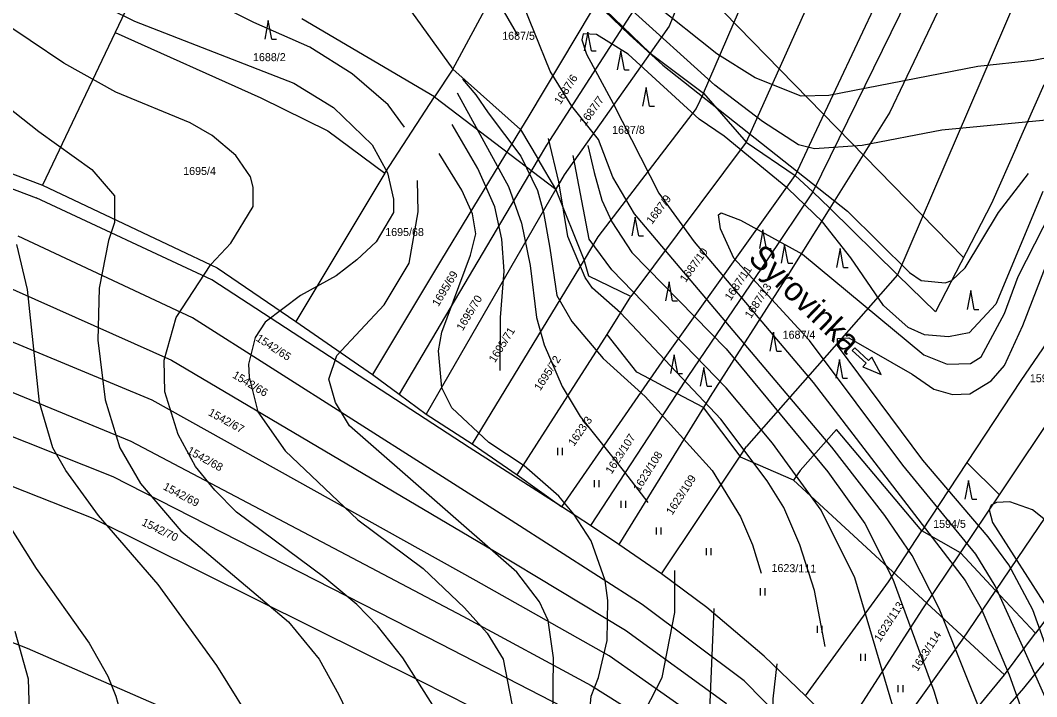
# Model space of a CAD drawing. Extents: x -555860 to -552701, y -1187050 to -1182291.
# Drawn here: x -553709.9 to -553493.9, y -1184117.4 to -1183973.8 of the extents above; entities that cross this region are included whole.
import ezdxf

# ---------------------------------------------------------------- set-up
doc = ezdxf.new("R2010")
doc.units = 0
for name, color, linetype in [('LEG_2b', 7, 'Continuous'), ('Level 25', 7, 'Continuous'), ('Level 40', 7, 'Continuous'), ('Level 41', 7, 'Continuous'), ('Level 42', 7, 'Continuous'), ('navrh_BV', 7, 'Continuous'), ('Poz předměty', 7, 'Continuous'), ('Značky kultur', 7, 'Continuous')]:
    doc.layers.add(name, color=color, linetype=linetype)

msp = doc.modelspace()

# ---------------------------------------------------------------- linework, layer by layer
at = {"layer": 'Level 25'}
for p, q in [((-553657.16, -1183973.77), (-553657.91, -1183977.77)), ((-553656.41, -1183977.77), (-553657.16, -1183973.77)), ((-553656.41, -1183977.77), (-553655.41, -1183977.77)), ((-553589.26, -1183976.26), (-553590.01, -1183980.26)), ((-553588.51, -1183980.26), (-553589.26, -1183976.26)), ((-553588.51, -1183980.26), (-553587.51, -1183980.26)), ((-553582.25, -1183980.26), (-553583, -1183984.26)), ((-553581.5, -1183984.26), (-553582.25, -1183980.26)), ((-553581.5, -1183984.26), (-553580.5, -1183984.26)), ((-553576.88, -1183987.99), (-553577.63, -1183991.99)), ((-553576.13, -1183991.99), (-553576.88, -1183987.99)), ((-553576.13, -1183991.99), (-553575.13, -1183991.99)), ((-553579.2, -1184015.55), (-553579.95, -1184019.55)), ((-553578.45, -1184019.55), (-553579.2, -1184015.55)), ((-553552.06, -1184018.24), (-553552.81, -1184022.24)), ((-553551.31, -1184022.24), (-553552.06, -1184018.24)), ((-553578.45, -1184019.55), (-553577.45, -1184019.55)), ((-553551.31, -1184022.24), (-553550.31, -1184022.24)), ((-553547.46, -1184021.36), (-553548.21, -1184025.36)), ((-553546.71, -1184025.36), (-553547.46, -1184021.36)), ((-553535.66, -1184022.22), (-553536.41, -1184026.22)), ((-553534.91, -1184026.22), (-553535.66, -1184022.22)), ((-553546.71, -1184025.36), (-553545.71, -1184025.36)), ((-553534.91, -1184026.22), (-553533.91, -1184026.22)), ((-553571.99, -1184029.31), (-553572.74, -1184033.31)), ((-553571.24, -1184033.31), (-553571.99, -1184029.31)), ((-553507.91, -1184031.16), (-553508.66, -1184035.16)), ((-553507.16, -1184035.16), (-553507.91, -1184031.16)), ((-553571.24, -1184033.31), (-553570.24, -1184033.31)), ((-553507.16, -1184035.16), (-553506.16, -1184035.16)), ((-553549.83, -1184039.99), (-553550.58, -1184043.99)), ((-553549.08, -1184043.99), (-553549.83, -1184039.99)), ((-553570.92, -1184044.78), (-553571.67, -1184048.78)), ((-553570.17, -1184048.78), (-553570.92, -1184044.78)), ((-553549.08, -1184043.99), (-553548.08, -1184043.99)), ((-553535.81, -1184045.77), (-553536.56, -1184049.77)), ((-553535.06, -1184049.77), (-553535.81, -1184045.77)), ((-553570.17, -1184048.78), (-553569.17, -1184048.78)), ((-553564.64, -1184047.47), (-553565.39, -1184051.47)), ((-553563.89, -1184051.47), (-553564.64, -1184047.47)), ((-553535.06, -1184049.77), (-553534.06, -1184049.77)), ((-553563.89, -1184051.47), (-553562.89, -1184051.47)), ((-553595.66, -1184066.09), (-553595.66, -1184064.59)), ((-553594.66, -1184066.09), (-553594.66, -1184064.59)), ((-553587.84, -1184072.9), (-553587.84, -1184071.4)), ((-553586.84, -1184072.9), (-553586.84, -1184071.4)), ((-553508.37, -1184071.46), (-553509.12, -1184075.46)), ((-553507.62, -1184075.46), (-553508.37, -1184071.46)), ((-553582.16, -1184077.3), (-553582.16, -1184075.8)), ((-553581.16, -1184077.3), (-553581.16, -1184075.8)), ((-553507.62, -1184075.46), (-553506.62, -1184075.46)), ((-553574.65, -1184082.98), (-553574.65, -1184081.48)), ((-553573.65, -1184082.98), (-553573.65, -1184081.48)), ((-553564.07, -1184087.38), (-553564.07, -1184085.88)), ((-553563.07, -1184087.38), (-553563.07, -1184085.88)), ((-553552.57, -1184095.89), (-553552.57, -1184094.39)), ((-553551.57, -1184095.89), (-553551.57, -1184094.39)), ((-553540.46, -1184103.84), (-553540.46, -1184102.34)), ((-553539.46, -1184103.84), (-553539.46, -1184102.34)), ((-553531.26, -1184109.8), (-553531.26, -1184108.3)), ((-553530.26, -1184109.8), (-553530.26, -1184108.3)), ((-553523.29, -1184116.47), (-553523.29, -1184114.97)), ((-553522.29, -1184116.47), (-553522.29, -1184114.97))]:
    msp.add_line(p, q, dxfattribs=at)
at = {"layer": 'Level 40'}
for points in [[(-553478.71, -1183979.16), (-553494.55, -1183982.27), (-553506.41, -1183983.54), (-553538.02, -1183989.75), (-553543.94, -1183989.89), (-553553.68, -1183985.94), (-553561.87, -1183980.86), (-553575.41, -1183970.13), (-553591.36, -1183956.06), (-553613.09, -1183936.31), (-553625.79, -1183919.9), (-553633.41, -1183909.03), (-553641.6, -1183898.59), (-553643.71, -1183896.75), (-553645.83, -1183895.91), (-553647.52, -1183897.88), (-553648.51, -1183905.36), (-553648.79, -1183919.75), (-553647.24, -1183929.35), (-553645.55, -1183934.15), (-553639.34, -1183943.6), (-553633.7, -1183950.52), (-553612.79, -1183967.61)], [(-553547.98, -1184192), (-553587.41, -1184131.29), (-553589.24, -1184125.22), (-553588.54, -1184117.32), (-553586.98, -1184113.36), (-553585.15, -1184105.46), (-553585.01, -1184097), (-553585.57, -1184092.76), (-553588.54, -1184084.29), (-553592.21, -1184078.65), (-553595.45, -1184074.84), (-553602.79, -1184068.35), (-553610.27, -1184063.41), (-553618.17, -1184056.07), (-553620.29, -1184051.84), (-553620.99, -1184043.94), (-553620.29, -1184039.98), (-553614.22, -1184023.61), (-553613.04, -1184019.07), (-553613.77, -1184014.83), (-553616.05, -1184009.79), (-553620.85, -1184002.02)], [(-553523.54, -1184122.53), (-553532.51, -1184092.2), (-553539.71, -1184077.8), (-553550.01, -1184063.55), (-553559.89, -1184051.84), (-553584.16, -1184026.72), (-553588.96, -1184020.23), (-553592.38, -1184002.45)], [(-553617.47, -1184214.97), (-553623.82, -1184194.65), (-553629.74, -1184179.41), (-553637.08, -1184164.17), (-553659.09, -1184125.22), (-553668.13, -1184110.82), (-553680.55, -1184093.61), (-553693.24, -1184078.93), (-553700.16, -1184069.34), (-553702.98, -1184064.54), (-553705.81, -1184054.94), (-553708.34, -1184030.95), (-553710.6, -1184021.36)], [(-553492.09, -1184106.25), (-553494.7, -1184098.97), (-553499.78, -1184089.38), (-553504.18, -1184083.44), (-553518.05, -1184067.21), (-553536.19, -1184042.83), (-553536.2, -1184041.31), (-553533.82, -1184041.21), (-553520.38, -1184048.93), (-553515.72, -1184052.12), (-553511.77, -1184053.25), (-553508.1, -1184053.11), (-553503.58, -1184050.29), (-553500.76, -1184047.04), (-553496.81, -1184038.57), (-553491.87, -1184025.73)]]:
    msp.add_lwpolyline(points, dxfattribs=at)
at = {"layer": 'Level 41'}
for points in [[(-553628.24, -1183996.43), (-553631.72, -1183991.72), (-553639.34, -1183985.09), (-553648.37, -1183979.45), (-553660.22, -1183974.22), (-553683.93, -1183962.37)], [(-553592.77, -1183964.91), (-553580.49, -1183976.76), (-553573.3, -1183983.26), (-553534.07, -1184014.3), (-553520.94, -1184027.28), (-553518.4, -1184028.98), (-553513.32, -1184029.54), (-553511.91, -1184028.98), (-553509.09, -1184026.3), (-553502.03, -1184014.58), (-553495.66, -1184006.27)], [(-553702.56, -1183965.48), (-553685.62, -1183973.94), (-553651.76, -1183987.07), (-553643.29, -1183992.29), (-553635.1, -1184000.19), (-553631.86, -1184006.12), (-553630.59, -1184011.76), (-553630.59, -1184014.58), (-553634.26, -1184020.79), (-553638.35, -1184024.6), (-553642.73, -1184027.99), (-553650.35, -1184032.22), (-553657.82, -1184037.87), (-553659.94, -1184041.11), (-553661.35, -1184046.76), (-553661.21, -1184049.58), (-553659.38, -1184056.92), (-553653.55, -1184065.2), (-553638.13, -1184079.88), (-553624.24, -1184090.22), (-553615.49, -1184098.55), (-553610.69, -1184103.91), (-553607.24, -1184109.46), (-553605.38, -1184118.92)], [(-553609.85, -1183967.03), (-553604.2, -1183976.91)], [(-553620.01, -1184122.68), (-553628.61, -1184109.13), (-553633.98, -1184102.36), (-553638.35, -1184097.84), (-553645.12, -1184092.2), (-553663.89, -1184078.23), (-553668.55, -1184073.57), (-553672.64, -1184068.49), (-553676.31, -1184061.72), (-553679.13, -1184052.69), (-553679.28, -1184045.91), (-553676.73, -1184036.88), (-553669.4, -1184025.59), (-553665.16, -1184021.07), (-553660.36, -1184013.31), (-553660.36, -1184009.22), (-553660.93, -1184006.96), (-553664.03, -1184002.45), (-553669.11, -1183998.21), (-553673.77, -1183995.53), (-553689.58, -1183989.04), (-553700.58, -1183982.83), (-553722.17, -1183968.3)], [(-553492.3, -1184165.58), (-553495.82, -1184155.42), (-553496.95, -1184150.34), (-553498.09, -1184141.97), (-553505.1, -1184122.33), (-553514.59, -1184098.69), (-553520.38, -1184087.4), (-553526.16, -1184078.93), (-553537.45, -1184064.4), (-553579.36, -1184014.86), (-553583.94, -1184007.08), (-553586.98, -1183999.06), (-553592.63, -1183992), (-553597.29, -1183984.53), (-553603.92, -1183968.02)], [(-553488.13, -1183994.59), (-553514.03, -1183997.08), (-553530.96, -1184000.33), (-553541.12, -1184001.03), (-553544.51, -1184000.19), (-553552.13, -1183995.25), (-553562.29, -1183987.49), (-553580.64, -1183970.98)], [(-553492.56, -1184010.11), (-553502.6, -1184034.06), (-553508.24, -1184040.13), (-553512.62, -1184040.97), (-553517.7, -1184040.55), (-553521.22, -1184039), (-553526.45, -1184034.34), (-553533.36, -1184024.18), (-553539.43, -1184016.56), (-553546.77, -1184009.5), (-553560.31, -1183998.35), (-553565.61, -1183994.71), (-553580.7, -1183980.96), (-553587.43, -1183976.74), (-553590.25, -1183976.59), (-553590.53, -1183977.86), (-553589.54, -1183980.97), (-553583.9, -1183991.41), (-553574.19, -1184010.44), (-553566.66, -1184020.79), (-553541.4, -1184050.71), (-553509.09, -1184092.76), (-553505.7, -1184098.69), (-553499.7, -1184112.74), (-553491.59, -1184135.52)], [(-553728.81, -1183979.3), (-553705.95, -1183997.37), (-553694.66, -1184005.41), (-553689.86, -1184011.05), (-553689.86, -1184016.7), (-553691.13, -1184020.51), (-553693.1, -1184030.67), (-553693.39, -1184041.68), (-553691.83, -1184054.38), (-553688.73, -1184064.54), (-553684.35, -1184072.16), (-553675.75, -1184082.18), (-553652.89, -1184101.51), (-553646.39, -1184109.41), (-553642.16, -1184117.03), (-553633.69, -1184134.81), (-553619.44, -1184155.7), (-553612.95, -1184166.99), (-553602.51, -1184189.57), (-553586.28, -1184231.9)], [(-553615.89, -1183986.22), (-553613.03, -1183989.58), (-553610.41, -1183993.42), (-553603.49, -1184002.59), (-553599.97, -1184009.93), (-553598.7, -1184014.58), (-553597.34, -1184022.15), (-553595.88, -1184032.22), (-553592.63, -1184037.73), (-553586.03, -1184045.55), (-553577.07, -1184053.63), (-553562.85, -1184069.34), (-553556.79, -1184079.21), (-553554.25, -1184085.14), (-553552.41, -1184091.21)], [(-553617.03, -1183989.13), (-553606.15, -1184009.02), (-553603.35, -1184016.84), (-553601.54, -1184025.86), (-553600.14, -1184036.88), (-553598.54, -1184042.69), (-553594.73, -1184051.51), (-553590.92, -1184057.92), (-553581.5, -1184069.75), (-553576.49, -1184076.16)], [(-553607.91, -1184048.15), (-553607.8, -1184036.9), (-553607.02, -1184027), (-553607.56, -1184020.24), (-553609.06, -1184013.33), (-553612.67, -1184005.21), (-553618.08, -1183995.9)], [(-553538.84, -1184106.78), (-553541.12, -1184094.88), (-553544.23, -1184085.14), (-553547.61, -1184077.24), (-553551.14, -1184071.59), (-553561.02, -1184058.47), (-553582.33, -1184035.89), (-553588.26, -1184030.67), (-553589.81, -1184028.41), (-553593.48, -1184019.66), (-553595.45, -1184008.09), (-553597.63, -1183998.87)], [(-553589.24, -1184000.33), (-553587.92, -1184006.1), (-553586.31, -1184011.95), (-553584.2, -1184016.55), (-553579.93, -1184023.05), (-553559.89, -1184043.51), (-553538.3, -1184069.62), (-553530.4, -1184080.63), (-553524.47, -1184092.48), (-553515.72, -1184116.19), (-553510.92, -1184132.13), (-553494.98, -1184166.85), (-553494.7, -1184168.96), (-553495.01, -1184170.9), (-553496.53, -1184173.34), (-553505, -1184174.04), (-553507.82, -1184175.6), (-553509.44, -1184178.49), (-553510.22, -1184182.23), (-553509.37, -1184185.9), (-553508.24, -1184187.73), (-553505.98, -1184189.15), (-553499.35, -1184191.54), (-553487.5, -1184194.08)], [(-553553.19, -1184196.41), (-553573.07, -1184170.03), (-553586.7, -1184148.36), (-553593.48, -1184134.53), (-553596.16, -1184126.35), (-553596.72, -1184122.11), (-553596.58, -1184109.13), (-553597.71, -1184101.23), (-553599.54, -1184097.28), (-553604.34, -1184090.93), (-553639.9, -1184059.88), (-553642.87, -1184054.94), (-553644.28, -1184050), (-553642.58, -1184044.92), (-553632.57, -1184034.2), (-553627.2, -1184025.31), (-553625.33, -1184014.46), (-553625.46, -1184007.74)], [(-553486.23, -1184130.72), (-553496.83, -1184106.81), (-553502.74, -1184093.89), (-553506.83, -1184087.12), (-553522.35, -1184068.21), (-553542.15, -1184041.74), (-553558.24, -1184024.27), (-553561.06, -1184018.06), (-553561.48, -1184015.09), (-553560.92, -1184014.67), (-553556.83, -1184016.22), (-553543.62, -1184023.45), (-553517.84, -1184044.78), (-553512.9, -1184046.76), (-553507.96, -1184046.62), (-553505.7, -1184045.21), (-553500.76, -1184036.03), (-553497.8, -1184028.13), (-553490.74, -1184014.3)], [(-553718.08, -1184071.88), (-553706.51, -1184090.22), (-553695.22, -1184106.03), (-553691.27, -1184113.08), (-553689.58, -1184117.32), (-553686.05, -1184130.02), (-553681.67, -1184156.83), (-553677.02, -1184170.94), (-553670.81, -1184186.46), (-553668.55, -1184193.52), (-553667.68, -1184198.15), (-553667.28, -1184204.81), (-553668.97, -1184212.43), (-553672.36, -1184218.07), (-553674.9, -1184220.75), (-553684.21, -1184226.68), (-553693.24, -1184230.49), (-553713, -1184234.86)], [(-553477.62, -1184091.39), (-553494.78, -1184077.74), (-553499.58, -1184076.04), (-553502.4, -1184076.18), (-553503.53, -1184076.75), (-553503.95, -1184077.74), (-553503.25, -1184080.42), (-553491.32, -1184099.14)], [(-553541.17, -1184186.78), (-553553.54, -1184161.34), (-553559.19, -1184151.18), (-553561.02, -1184148.93), (-553568.36, -1184142.43), (-553579.22, -1184134.53), (-553580.64, -1184132.7), (-553581.2, -1184129.88), (-553580.63, -1184127.19), (-553573.44, -1184113.36), (-553570.76, -1184099.53), (-553570.76, -1184090.64)], [(-553562.46, -1184098.71), (-553563.7, -1184126.91), (-553563.7, -1184130.58), (-553561.44, -1184135.1), (-553550.44, -1184148.36), (-553539.57, -1184166), (-553523.48, -1184194.23)], [(-553516.59, -1184189.99), (-553521.51, -1184182.51), (-553535.9, -1184155.42), (-553543.8, -1184142.01), (-553548.18, -1184133.4), (-553549.17, -1184128.18), (-553549.73, -1184123.81), (-553549.87, -1184117.88), (-553549.03, -1184110.4)]]:
    msp.add_lwpolyline(points, dxfattribs=at)
at = {"layer": 'Level 42'}
msp.add_lwpolyline([(-553711.03, -1184103.49), (-553708.2, -1184113.65), (-553707.22, -1184146.1), (-553702.56, -1184172.49), (-553701.71, -1184181.38), (-553702.14, -1184185.62), (-553703.97, -1184193.24), (-553705.1, -1184194.93), (-553708.34, -1184197.19), (-553716.67, -1184199.3)], dxfattribs=at)
at = {"layer": 'navrh_BV'}
for p, q in [((-553541.56, -1183900.62), (-553572, -1183974.98)), ((-553564.69, -1183989.23), (-553529.6, -1183907.81)), ((-553517.51, -1183915.03), (-553555.65, -1183999.65)), ((-553505.55, -1183922.19), (-553541.25, -1183998.23)), ((-553500, -1183925.55), (-553541.42, -1184010.2)), ((-553494.46, -1183928.94), (-553525.1, -1183993.24)), ((-553483.69, -1183935.49), (-553523.47, -1184027.78)), ((-553617.93, -1183984.14), (-553602.58, -1183955.5)), ((-553681.07, -1183958.12), (-553689.7, -1183976.31)), ((-553632.23, -1183964.29), (-553617.93, -1183984.14)), ((-553575.18, -1183964.85), (-553581.82, -1183975.15)), ((-553587.36, -1183969.84), (-553581.82, -1183975.15)), ((-553621.85, -1183989.98), (-553650.07, -1183973.46)), ((-553588.59, -1183971.9), (-553601.78, -1183994.06)), ((-553581.82, -1183975.15), (-553598.03, -1184000.3)), ((-553581.82, -1183975.15), (-553576.03, -1183980.7)), ((-553572, -1183974.98), (-553576.03, -1183980.7)), ((-553689.7, -1183976.31), (-553705.13, -1184008.79)), ((-553689.7, -1183976.31), (-553658.74, -1183990.2)), ((-553576.03, -1183980.7), (-553594.28, -1184006.55)), ((-553576.03, -1183980.7), (-553564.69, -1183989.23)), ((-553617.93, -1183984.14), (-553621.85, -1183989.98)), ((-553617.93, -1183984.14), (-553603.55, -1183996.96)), ((-553757.54, -1183988.79), (-553705.13, -1184008.79)), ((-553498.05, -1184000.33), (-553492.27, -1183987.37)), ((-553658.74, -1183990.2), (-553644.53, -1183997.23)), ((-553632.37, -1184006.24), (-553621.85, -1183989.98)), ((-553564.69, -1183989.23), (-553566.28, -1183992.45)), ((-553564.69, -1183989.23), (-553555.65, -1183999.65)), ((-553758.78, -1183991.72), (-553706.5, -1184011.48)), ((-553566.28, -1183992.45), (-553587.11, -1184019.75)), ((-553601.78, -1183994.06), (-553603.55, -1183996.96)), ((-553525.1, -1183993.24), (-553537.86, -1184013.68)), ((-553644.53, -1183997.23), (-553632.37, -1184006.24)), ((-553603.55, -1183996.96), (-553620.38, -1184024.55)), ((-553603.55, -1183996.96), (-553599.79, -1184003.27)), ((-553541.25, -1183998.23), (-553545.23, -1184006.74)), ((-553598.03, -1184000.3), (-553599.79, -1184003.27)), ((-553555.65, -1183999.65), (-553580.1, -1184032.43)), ((-553555.65, -1183999.65), (-553545.23, -1184006.74)), ((-553498.05, -1184000.33), (-553503.5, -1184012.68)), ((-553599.79, -1184003.27), (-553629.34, -1184053.18)), ((-553596.03, -1184009.58), (-553599.79, -1184003.27)), ((-553632.37, -1184006.24), (-553651.3, -1184037.69)), ((-553594.28, -1184006.55), (-553596.03, -1184009.58)), ((-553572.83, -1184045.38), (-553545.23, -1184006.74)), ((-553541.42, -1184010.2), (-553545.23, -1184006.74)), ((-553705.13, -1184008.79), (-553668.01, -1184026.33)), ((-553596.03, -1184009.58), (-553623.65, -1184057.37)), ((-553590.07, -1184024.62), (-553596.03, -1184009.58)), ((-553541.42, -1184010.2), (-553551.19, -1184024.6)), ((-553537.86, -1184013.68), (-553541.42, -1184010.2)), ((-553669.19, -1184028.85), (-553706.5, -1184011.48)), ((-553470.57, -1184011.08), (-553497.22, -1184050.23)), ((-553537.86, -1184013.68), (-553546.74, -1184027.91)), ((-553523.47, -1184027.78), (-553537.86, -1184013.68)), ((-553503.5, -1184012.68), (-553515.42, -1184035.66)), ((-553673.3, -1184036.96), (-553710.32, -1184019.57)), ((-553587.11, -1184019.75), (-553590.07, -1184024.62)), ((-553681.87, -1184054.42), (-553757.79, -1184022.86)), ((-553620.38, -1184024.55), (-553635.01, -1184049)), ((-553590.07, -1184024.62), (-553613.84, -1184063.7)), ((-553589.07, -1184028.06), (-553590.07, -1184024.62)), ((-553551.19, -1184024.6), (-553568.02, -1184049.4)), ((-553668.01, -1184026.33), (-553651.3, -1184037.69)), ((-553715.12, -1184029.24), (-553677.73, -1184045.95)), ((-553614.46, -1184064.51), (-553669.19, -1184028.85)), ((-553580.1, -1184032.43), (-553589.07, -1184028.06)), ((-553546.74, -1184027.91), (-553563.25, -1184053.64)), ((-553523.47, -1184027.78), (-553555.57, -1184064.3)), ((-553515.42, -1184035.66), (-553523.47, -1184027.78)), ((-553760.73, -1184032.37), (-553686.39, -1184063.17)), ((-553585.19, -1184040.49), (-553580.1, -1184032.43)), ((-553605.53, -1184080.02), (-553673.3, -1184036.96)), ((-553651.3, -1184037.69), (-553635.01, -1184049)), ((-553604.27, -1184070.27), (-553585.19, -1184040.49)), ((-553578.84, -1184048.47), (-553585.19, -1184040.49)), ((-553690.1, -1184070.71), (-553763.51, -1184041.69)), ((-553677.73, -1184045.95), (-553609.46, -1184086.31)), ((-553576.02, -1184049.98), (-553572.83, -1184045.38)), ((-553635.01, -1184049), (-553629.34, -1184053.18)), ((-553576.02, -1184049.98), (-553578.84, -1184048.47)), ((-553766.44, -1184051.19), (-553694.48, -1184079.49)), ((-553594.78, -1184077.06), (-553576.02, -1184049.98)), ((-553570.37, -1184053), (-553576.02, -1184049.98)), ((-553568.02, -1184049.4), (-553570.37, -1184053)), ((-553497.22, -1184050.23), (-553508.76, -1184067.69)), ((-553629.34, -1184053.18), (-553623.65, -1184057.37)), ((-553570.37, -1184053), (-553588.7, -1184081.04)), ((-553564.72, -1184056.02), (-553570.37, -1184053)), ((-553612.97, -1184092.79), (-553681.87, -1184054.42)), ((-553563.25, -1184053.64), (-553564.72, -1184056.02)), ((-553501.82, -1184074.52), (-553488.77, -1184055.01)), ((-553623.65, -1184057.37), (-553613.84, -1184063.7)), ((-553564.72, -1184056.02), (-553582.67, -1184085.08)), ((-553556.93, -1184066.34), (-553564.72, -1184056.02)), ((-553536.44, -1184060.69), (-553544.14, -1184069.37)), ((-553518.27, -1184082.2), (-553536.44, -1184060.69)), ((-553686.39, -1184063.17), (-553615.8, -1184100.3)), ((-553613.84, -1184063.7), (-553604.27, -1184070.27)), ((-553556.93, -1184066.34), (-553555.57, -1184064.3)), ((-553594.78, -1184077.06), (-553614.46, -1184064.51)), ((-553573.62, -1184091.32), (-553556.93, -1184066.34)), ((-553556.8, -1184066.52), (-553556.93, -1184066.34)), ((-553545.55, -1184071.44), (-553556.8, -1184066.52)), ((-553508.76, -1184067.69), (-553518.27, -1184082.2)), ((-553501.82, -1184074.52), (-553508.76, -1184067.69)), ((-553620.51, -1184106.28), (-553690.1, -1184070.71)), ((-553604.27, -1184070.27), (-553594.78, -1184077.06)), ((-553544.14, -1184069.37), (-553545.55, -1184071.44)), ((-553486.7, -1184071.27), (-553502.66, -1184094.84)), ((-553510.11, -1184086.87), (-553501.82, -1184074.52)), ((-553588.7, -1184081.04), (-553594.78, -1184077.06)), ((-553694.48, -1184079.49), (-553624.72, -1184114.1)), ((-553708.35, -1184107.16), (-553775.63, -1184081.38)), ((-553577.72, -1184097.85), (-553605.53, -1184080.02)), ((-553582.67, -1184085.08), (-553588.7, -1184081.04)), ((-553476.01, -1184079.57), (-553494.14, -1184103.94)), ((-553525.37, -1184093.04), (-553518.27, -1184082.2)), ((-553510.11, -1184086.87), (-553518.27, -1184082.2)), ((-553573.62, -1184091.32), (-553582.67, -1184085.08)), ((-553609.46, -1184086.31), (-553581.24, -1184103.28)), ((-553518.23, -1184098.97), (-553510.11, -1184086.87)), ((-553502.66, -1184094.84), (-553510.11, -1184086.87)), ((-553564.01, -1184098.48), (-553573.62, -1184091.32)), ((-553584.75, -1184108.75), (-553612.97, -1184092.79)), ((-553543.02, -1184117.21), (-553525.37, -1184093.04)), ((-553478.85, -1184093.36), (-553496.67, -1184115.63)), ((-553502.66, -1184094.84), (-553509.8, -1184105.38)), ((-553494.14, -1184103.94), (-553502.66, -1184094.84)), ((-553556.08, -1184114.07), (-553577.72, -1184097.85)), ((-553551.81, -1184108.81), (-553564.01, -1184098.48)), ((-553615.8, -1184100.3), (-553588.58, -1184115.01)), ((-553535.04, -1184125.06), (-553518.23, -1184098.97)), ((-553581.24, -1184103.28), (-553559.81, -1184118.84)), ((-553509.8, -1184105.38), (-553528.43, -1184131.48)), ((-553500.71, -1184112.76), (-553494.14, -1184103.94)), ((-553662.48, -1184127.16), (-553708.35, -1184107.16)), ((-553592.28, -1184120.75), (-553620.51, -1184106.28)), ((-553563.43, -1184123.65), (-553584.75, -1184108.75)), ((-553543.02, -1184117.21), (-553551.81, -1184108.81)), ((-553520.93, -1184137.34), (-553500.71, -1184112.76)), ((-553624.72, -1184114.1), (-553614.13, -1184119.53)), ((-553588.58, -1184115.01), (-553567.06, -1184128.51)), ((-553511.7, -1184158.61), (-553556.08, -1184114.07)), ((-553496.67, -1184115.63), (-553517.9, -1184139.66)), ((-553535.04, -1184125.06), (-553543.02, -1184117.21))]:
    msp.add_line(p, q, dxfattribs=at)
at = {"layer": 'Poz předměty'}
for points in [[(-553593.32, -1183938.23), (-553509.43, -1184024.11)], [(-553621.85, -1183989.98), (-553596.03, -1184009.58)], [(-553500.71, -1184112.76), (-553545.55, -1184071.44)]]:
    msp.add_lwpolyline(points, dxfattribs=at)
at = {"layer": 'Značky kultur'}
for p, q in [((-553532.54, -1184043.3), (-553533.08, -1184043.89)), ((-553533.08, -1184043.89), (-553530.13, -1184046.59)), ((-553529.6, -1184046), (-553532.54, -1184043.3)), ((-553530.13, -1184046.59), (-553530.81, -1184047.33)), ((-553528.92, -1184045.27), (-553529.6, -1184046))]:
    msp.add_line(p, q, dxfattribs=at)
for points in [[(-553526.92, -1184049), (-553528.92, -1184045.27)], [(-553530.81, -1184047.33), (-553526.92, -1184049)]]:
    msp.add_lwpolyline(points, dxfattribs=at)

# ---------------------------------------------------------------- texts
at = {"layer": 'LEG_2b'}
for s, p in [('1687/5', (-553607.46, -1183977.88)), ('1688/2', (-553660.42, -1183982.42)), ('1687/8', (-553584.11, -1183997.86)), ('1695/4', (-553675.25, -1184006.6)), ('1695/68', (-553632.32, -1184019.57)), ('1687/4', (-553547.87, -1184041.38)), ('1594/4', (-553495.34, -1184050.62)), ('1594/5', (-553515.88, -1184081.55))]:
    msp.add_text(s, height=1.7, dxfattribs=at).set_placement(p)
for s, rotation, p in [('1687/6', 57, (-553595.11, -1183991.78)), ('1687/7', 54, (-553589.83, -1183996.28)), ('1687/9', 53, (-553575.63, -1184017.19)), ('1687/10', 54, (-553568.48, -1184029.54)), ('1695/69', 59, (-553621.02, -1184034.67)), ('1687/11', 56, (-553558.92, -1184033.43)), ('1687/13', 57, (-553554.62, -1184037.21)), ('1695/70', 59, (-553615.85, -1184039.83)), ('1542/65', 327, (-553659.93, -1184041.68)), ('1695/71', 58, (-553609, -1184046.59)), ('1695/72', 57, (-553599.39, -1184052.58)), ('1542/66', 329, (-553664.94, -1184049.54)), ('1542/67', 331, (-553670.08, -1184057.54)), ('1623/3', 55, (-553592.21, -1184064.33)), ('1623/107', 57, (-553584.22, -1184070.25)), ('1542/68', 331, (-553674.59, -1184065.64)), ('1623/108', 58, (-553578.34, -1184074.01)), ('1623/109', 57, (-553571.33, -1184078.95)), ('1542/69', 332, (-553679.68, -1184073.3)), ('1542/70', 334, (-553684.23, -1184080.91)), ('1623/111', 359, (-553550.25, -1184090.9)), ('1623/113', 57, (-553527.17, -1184105.91)), ('1623/114', 57, (-553519.2, -1184112.16))]:
    msp.add_text(s, height=1.7, rotation=rotation, dxfattribs=at).set_placement(p)
at = {"layer": 'Značky kultur'}
msp.add_text('Syrovinka', height=5, rotation=316.0904, dxfattribs=at).set_placement((-553555.43, -1184024.52))

doc.saveas('drawing.dxf')
